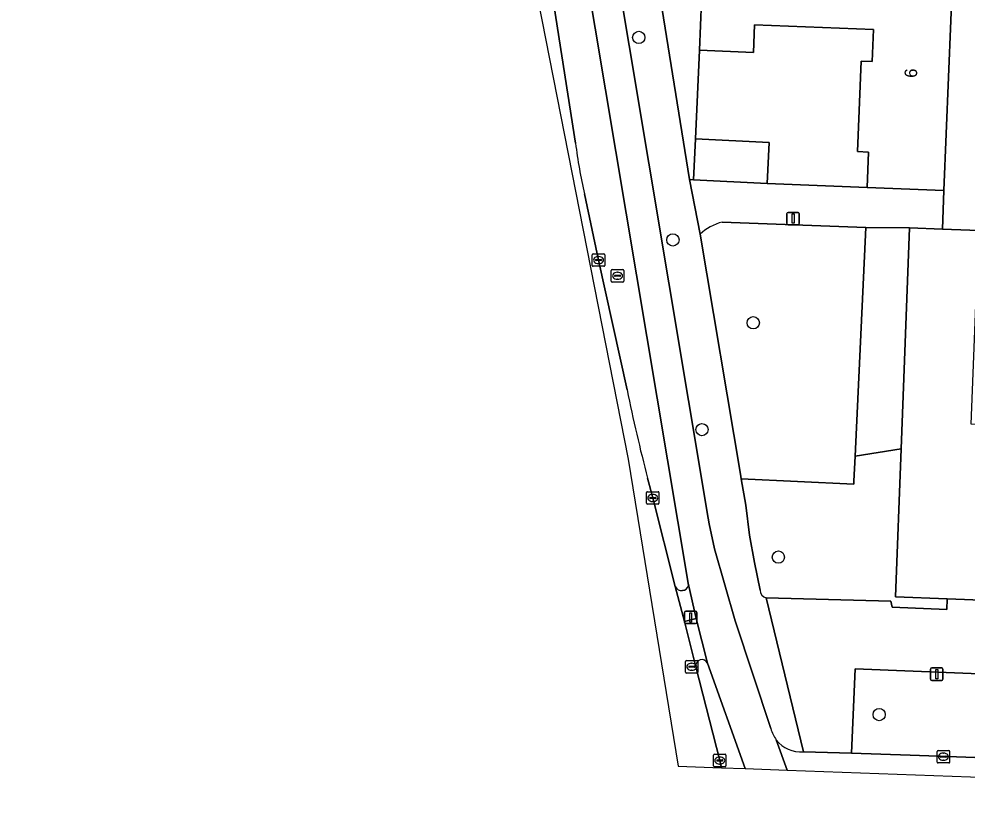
# Model space of a CAD drawing. Extents: x 160786 to 161429, y 386828 to 387485.
# Drawn here: x 160835.1 to 160910.9, y 386876.8 to 386939.1 of the extents above; entities that cross this region are included whole.
import ezdxf

# ---------------------------------------------------------------- set-up
doc = ezdxf.new("R2010")
doc.units = 0
for name, color, linetype in [('IMGEO_Berm_groen', 7, 'Continuous'), ('IMGEO_Boom', 7, 'Continuous'), ('IMGEO_Erf', 7, 'Continuous'), ('IMGEO_Fietspad_gesloten', 7, 'Continuous'), ('IMGEO_Gemengd_bos', 7, 'Continuous'), ('IMGEO_Groenvoorziening', 7, 'Continuous'), ('IMGEO_Kolk', 7, 'Continuous'), ('IMGEO_Lichtmast', 7, 'Continuous'), ('IMGEO_Pand', 7, 'Continuous'), ('IMGEO_Pand_nummerreeks', 7, 'Continuous'), ('IMGEO_Rijbaan_lokaal_gesloten', 7, 'Continuous'), ('IMGEO_Rijbaan_lokaal_open', 7, 'Continuous'), ('IMGEO_Rioolput', 7, 'Continuous'), ('IMGEO_Verkeerseiland_groen', 7, 'Continuous'), ('IMGEO_Voetpad_open', 7, 'Continuous')]:
    doc.layers.add(name, color=color, linetype=linetype)

msp = doc.modelspace()

# ---------------------------------------------------------------- linework, layer by layer
at = {"layer": 'IMGEO_Berm_groen'}
for points in [[(160853.062, 387110.484), (160851.138, 387110.182), (160853.309, 387096.223), (160856.379, 387076.926), (160859.546, 387056.691), (160859.681, 387055.675), (160862.708, 387036.399), (160865.895, 387016.125), (160868.779, 386997.867), (160871.804, 386978.576), (160875.005, 386958.317), (160877.871, 386940.035), (160879.571, 386929.147)], [(160888.591, 386893.971), (160877.014, 386963.019), (160869.397, 387009.674), (160868.629, 387014.226)], [(160880.3, 386925.088), (160881.417, 386919.808), (160883.704, 386909.426)], [(160885.339, 386902.375), (160885.745, 386900.792), (160887.542, 386893.727)], [(160888.118, 386893.384), (160888.277, 386893.425)]]:
    msp.add_lwpolyline(points, dxfattribs=at)
for centre, radius, start, end in [((160920.701, 386934.439), 41.469, 187.3317, 193.03195), ((160998.879, 386932.418), 117.447, 191.28934, 194.82093), ((160888.064, 386893.948), 0.567, 202.98076, 275.47282), ((160888.119, 386893.879), 0.481, 289.16481, 11.0295)]:
    msp.add_arc(centre, radius, start, end, dxfattribs=at)
at = {"layer": 'IMGEO_Boom'}
for centre in [(160884.631, 386937.6), (160887.359, 386921.413), (160893.786, 386914.794), (160889.685, 386906.252), (160895.789, 386896.069), (160903.85, 386883.476)]:
    msp.add_circle(centre, 0.489, dxfattribs=at)
at = {"layer": 'IMGEO_Erf'}
msp.add_lwpolyline([(160902.885, 386925.611), (160903, 386928.435), (160902.111, 386928.471), (160902.406, 386935.7), (160903.294, 386935.664), (160903.399, 386938.23), (160893.884, 386938.617), (160893.794, 386936.397), (160889.479, 386936.573), (160889.166, 386929.507), (160895.053, 386929.214), (160894.89, 386925.934)], close=True, dxfattribs=at)
at = {"layer": 'IMGEO_Fietspad_gesloten'}
for points in [[(160895.192, 386882.357), (160892.332, 386890.984), (160890.69, 386896.733), (160890.27, 386898.714), (160890.17, 386899.184), (160874.389, 386993.578), (160868.406, 387032.171), (160836.614, 387234.349), (160835.892, 387241.342), (160835.079, 387254.335)], [(160868.629, 387014.226), (160869.397, 387009.674), (160877.014, 386963.019), (160888.591, 386893.971), (160889.215, 386891.168), (160890.132, 386887.586), (160893.132, 386879.162), (160896.482, 386879.04)], [(160889.215, 386891.168), (160888.293, 386890.931), (160889.201, 386887.3)], [(160890.132, 386887.586), (160889.215, 386891.168)], [(160896.482, 386879.04), (160895.626, 386881.457)], [(160895.626, 386881.457), (160896.482, 386879.04), (160958.056, 386876.81)], [(160958.056, 386876.81), (160958.056, 386876.81), (160958.141, 386878.363), (160906.34, 386880.231), (160901.631, 386880.401), (160897.79, 386880.501)]]:
    msp.add_lwpolyline(points, dxfattribs=at)
for centre, radius, start, end in [((160889.684, 386887.385), 0.491, 24.15042, 190.00314), ((160897.591, 386882.959), 2.473, 194.08911, 217.39969), ((160897.58, 386882.954), 2.462, 217.44673, 274.88403)]:
    msp.add_arc(centre, radius, start, end, dxfattribs=at)
at = {"layer": 'IMGEO_Gemengd_bos'}
msp.add_lwpolyline([(160906.266, 386922.386), (160902.777, 386922.409), (160901.921, 386904.134), (160905.605, 386904.718)], close=True, dxfattribs=at)
at = {"layer": 'IMGEO_Groenvoorziening'}
for points in [[(160885.382, 386946.825), (160888.698, 386926.241), (160889.003, 386926.226), (160889.166, 386929.507), (160889.479, 386936.573), (160889.803, 386944.505), (160890.498, 386956.639), (160883.927, 386955.541)], [(160906.34, 386880.231), (160958.141, 386878.363), (160958.568, 386878.357), (160958.881, 386884.85), (160901.922, 386887.128), (160901.631, 386880.401)]]:
    msp.add_lwpolyline(points, close=True, dxfattribs=at)
for points in [[(160902.777, 386922.409), (160891.297, 386922.842)], [(160889.526, 386921.865), (160892.761, 386902.682), (160892.82, 386902.33), (160901.817, 386901.908), (160901.828, 386902.147), (160901.921, 386904.134), (160902.777, 386922.409)], [(160905.605, 386904.718), (160901.921, 386904.134), (160901.828, 386902.147), (160901.817, 386901.908), (160892.82, 386902.33), (160893.178, 386900.21), (160893.47, 386897.821), (160893.879, 386895.647), (160894.345, 386893.433)], [(160894.82, 386892.811), (160904.788, 386892.54), (160904.878, 386892.055), (160909.246, 386891.888), (160909.279, 386892.738), (160905.163, 386892.892), (160905.605, 386904.718)]]:
    msp.add_lwpolyline(points, dxfattribs=at)
for centre, radius, start, end in [((160892.334, 386918.868), 4.107, 104.62872, 133.13931), ((160894.951, 386893.404), 0.607, 177.21762, 257.51783)]:
    msp.add_arc(centre, radius, start, end, dxfattribs=at)
at = {"layer": 'IMGEO_Kolk'}
for p, q in [((160880.916, 386919.382), (160880.916, 386920.234)), ((160880.991, 386920.308), (160881.843, 386920.308)), ((160881.917, 386920.234), (160881.917, 386919.382)), ((160881.175, 386919.802), (160881.175, 386919.814)), ((160881.613, 386919.765), (160881.215, 386919.765)), ((160881.218, 386919.851), (160881.616, 386919.851)), ((160881.427, 386919.528), (160881.402, 386919.528)), ((160881.404, 386920.088), (160881.429, 386920.088)), ((160881.659, 386919.814), (160881.659, 386919.802)), ((160881.843, 386919.308), (160880.991, 386919.308)), ((160885.319, 386901.292), (160886.171, 386901.292)), ((160885.244, 386900.366), (160885.244, 386901.218)), ((160885.503, 386900.786), (160885.503, 386900.798)), ((160885.941, 386900.749), (160885.543, 386900.749)), ((160885.546, 386900.835), (160885.944, 386900.835)), ((160885.732, 386901.072), (160885.757, 386901.072)), ((160885.987, 386900.798), (160885.987, 386900.786)), ((160886.245, 386901.218), (160886.245, 386900.366)), ((160886.171, 386900.292), (160885.319, 386900.292)), ((160885.755, 386900.512), (160885.73, 386900.512)), ((160888.362, 386886.876), (160888.362, 386887.728)), ((160888.437, 386887.802), (160889.289, 386887.802)), ((160889.363, 386887.728), (160889.363, 386886.876)), ((160888.621, 386887.296), (160888.621, 386887.308)), ((160889.059, 386887.259), (160888.661, 386887.259)), ((160888.664, 386887.345), (160889.062, 386887.345)), ((160888.873, 386887.022), (160888.848, 386887.022)), ((160888.85, 386887.582), (160888.875, 386887.582)), ((160889.105, 386887.308), (160889.105, 386887.296)), ((160889.289, 386886.802), (160888.437, 386886.802)), ((160890.602, 386879.382), (160890.602, 386880.234)), ((160890.677, 386880.308), (160891.529, 386880.308)), ((160891.09, 386880.088), (160891.115, 386880.088)), ((160891.603, 386880.234), (160891.603, 386879.382)), ((160908.484, 386879.688), (160908.484, 386880.54)), ((160908.559, 386880.614), (160909.411, 386880.614)), ((160908.743, 386880.108), (160908.743, 386880.12)), ((160909.181, 386880.071), (160908.783, 386880.071)), ((160908.786, 386880.157), (160909.184, 386880.157)), ((160908.972, 386880.394), (160908.997, 386880.394)), ((160909.227, 386880.12), (160909.227, 386880.108)), ((160909.485, 386880.54), (160909.485, 386879.688)), ((160891.529, 386879.308), (160890.677, 386879.308)), ((160890.861, 386879.802), (160890.861, 386879.814)), ((160891.299, 386879.765), (160890.901, 386879.765)), ((160890.904, 386879.851), (160891.302, 386879.851)), ((160891.113, 386879.528), (160891.088, 386879.528)), ((160891.345, 386879.814), (160891.345, 386879.802)), ((160909.411, 386879.614), (160908.559, 386879.614)), ((160908.995, 386879.834), (160908.97, 386879.834))]:
    msp.add_line(p, q, dxfattribs=at)
for points in [[(160880.916, 386919.382), (160880.916, 386920.234)], [(160880.991, 386920.308), (160881.843, 386920.308)], [(160881.917, 386920.234), (160881.917, 386919.382)], [(160881.843, 386919.308), (160880.991, 386919.308)], [(160885.319, 386901.292), (160886.171, 386901.292)], [(160885.244, 386900.366), (160885.244, 386901.218)], [(160886.245, 386901.218), (160886.245, 386900.366)], [(160886.171, 386900.292), (160885.319, 386900.292)], [(160888.362, 386886.876), (160888.362, 386887.728)], [(160888.437, 386887.802), (160889.289, 386887.802)], [(160889.363, 386887.728), (160889.363, 386886.876)], [(160889.289, 386886.802), (160888.437, 386886.802)], [(160890.602, 386879.382), (160890.602, 386880.234)], [(160890.677, 386880.308), (160891.529, 386880.308)], [(160891.603, 386880.234), (160891.603, 386879.382)], [(160908.484, 386879.688), (160908.484, 386880.54)], [(160908.559, 386880.614), (160909.411, 386880.614)], [(160909.485, 386880.54), (160909.485, 386879.688)], [(160891.529, 386879.308), (160890.677, 386879.308)], [(160909.411, 386879.614), (160908.559, 386879.614)]]:
    msp.add_lwpolyline(points, dxfattribs=at)
for centre, radius, start, end in [((160880.993, 386920.232), 0.0765, 91.55205, 178.44795), ((160880.993, 386920.232), 0.0765, 91.55205, 178.44795), ((160881.841, 386920.232), 0.0765, 1.55205, 88.44795), ((160881.841, 386920.232), 0.0765, 1.55205, 88.44795), ((160881.215, 386919.811), 0.0403, 85.87752, 175.75265), ((160881.212, 386919.801), 0.0366, 178.93798, 274.71019), ((160881.616, 386919.808), 0.043, 264.86636, 352.45326), ((160881.62, 386919.813), 0.0386, 1.73085, 96.63898), ((160880.993, 386919.384), 0.0765, 181.55205, 268.44795), ((160880.993, 386919.384), 0.0765, 181.55205, 268.44795), ((160881.841, 386919.384), 0.0765, 271.55205, 358.44795), ((160881.841, 386919.384), 0.0765, 271.55205, 358.44795), ((160885.321, 386901.216), 0.0765, 91.55205, 178.44795), ((160885.321, 386901.216), 0.0765, 91.55205, 178.44795), ((160886.169, 386901.216), 0.0765, 1.55205, 88.44795), ((160886.169, 386901.216), 0.0765, 1.55205, 88.44795), ((160885.543, 386900.795), 0.0403, 85.87752, 175.75265), ((160885.54, 386900.785), 0.0366, 178.93798, 274.71019), ((160885.944, 386900.792), 0.043, 264.86636, 352.45326), ((160885.948, 386900.797), 0.0386, 1.73085, 96.63898), ((160885.321, 386900.368), 0.0765, 181.55205, 268.44795), ((160885.321, 386900.368), 0.0765, 181.55205, 268.44795), ((160886.169, 386900.368), 0.0765, 271.55205, 358.44795), ((160886.169, 386900.368), 0.0765, 271.55205, 358.44795), ((160888.439, 386887.726), 0.0765, 91.55205, 178.44795), ((160888.439, 386887.726), 0.0765, 91.55205, 178.44795), ((160889.287, 386887.726), 0.0765, 1.55205, 88.44795), ((160889.287, 386887.726), 0.0765, 1.55205, 88.44795), ((160888.661, 386887.305), 0.0403, 85.87752, 175.75265), ((160888.658, 386887.295), 0.0366, 178.93798, 274.71019), ((160889.062, 386887.302), 0.043, 264.86636, 352.45326), ((160889.066, 386887.307), 0.0386, 1.73085, 96.63898), ((160888.439, 386886.878), 0.0765, 181.55205, 268.44795), ((160888.439, 386886.878), 0.0765, 181.55205, 268.44795), ((160889.287, 386886.878), 0.0765, 271.55205, 358.44795), ((160889.287, 386886.878), 0.0765, 271.55205, 358.44795), ((160890.679, 386880.232), 0.0765, 91.55205, 178.44795), ((160890.679, 386880.232), 0.0765, 91.55205, 178.44795), ((160891.527, 386880.232), 0.0765, 1.55205, 88.44795), ((160891.527, 386880.232), 0.0765, 1.55205, 88.44795), ((160908.561, 386880.538), 0.0765, 91.55205, 178.44795), ((160908.561, 386880.538), 0.0765, 91.55205, 178.44795), ((160908.783, 386880.117), 0.0403, 85.87752, 175.75265), ((160908.78, 386880.107), 0.0366, 178.93798, 274.71019), ((160909.184, 386880.114), 0.043, 264.86636, 352.45326), ((160909.188, 386880.119), 0.0386, 1.73085, 96.63898), ((160909.409, 386880.538), 0.0765, 1.55205, 88.44795), ((160909.409, 386880.538), 0.0765, 1.55205, 88.44795), ((160890.679, 386879.384), 0.0765, 181.55205, 268.44795), ((160890.679, 386879.384), 0.0765, 181.55205, 268.44795), ((160890.901, 386879.811), 0.0403, 85.87752, 175.75265), ((160890.898, 386879.801), 0.0366, 178.93798, 274.71019), ((160891.302, 386879.808), 0.043, 264.86636, 352.45326), ((160891.306, 386879.813), 0.0386, 1.73085, 96.63898), ((160891.527, 386879.384), 0.0765, 271.55205, 358.44795), ((160891.527, 386879.384), 0.0765, 271.55205, 358.44795), ((160908.561, 386879.69), 0.0765, 181.55205, 268.44795), ((160908.561, 386879.69), 0.0765, 181.55205, 268.44795), ((160909.409, 386879.69), 0.0765, 271.55205, 358.44795), ((160909.409, 386879.69), 0.0765, 271.55205, 358.44795)]:
    msp.add_arc(centre, radius, start, end, dxfattribs=at)
for centre, major_axis, ratio, start_param, end_param in [((160881.403, 386919.808), (-0.387, 0.002), 0.722429, 4.712389, 7.853982), ((160881.428, 386919.808), (-0.39, 0.002), 0.717154, 1.570796, 4.712389), ((160885.731, 386900.792), (-0.387, 0.002), 0.722429, 4.712389, 7.853982), ((160885.756, 386900.792), (-0.39, 0.002), 0.717154, 1.570796, 4.712389), ((160888.849, 386887.302), (-0.387, 0.002), 0.722429, 4.712389, 7.853982), ((160888.874, 386887.302), (-0.39, 0.002), 0.717154, 1.570796, 4.712389), ((160891.089, 386879.808), (-0.387, 0.002), 0.722429, 4.712389, 7.853982), ((160891.114, 386879.808), (-0.39, 0.002), 0.717154, 1.570796, 4.712389), ((160908.971, 386880.114), (-0.387, 0.002), 0.722429, 4.712389, 7.853982), ((160908.996, 386880.114), (-0.39, 0.002), 0.717154, 1.570796, 4.712389)]:
    msp.add_ellipse(centre, major_axis=major_axis, ratio=ratio, start_param=start_param, end_param=end_param, dxfattribs=at)
at = {"layer": 'IMGEO_Lichtmast'}
for p, q in [((160896.475, 386922.72), (160896.475, 386923.52)), ((160896.475, 386923.52), (160896.475, 386922.72)), ((160896.575, 386923.62), (160897.365, 386923.62)), ((160897.365, 386923.62), (160896.575, 386923.62)), ((160897.465, 386923.52), (160897.465, 386922.72)), ((160897.465, 386922.72), (160897.465, 386923.52)), ((160897.365, 386922.62), (160896.575, 386922.62)), ((160896.575, 386922.62), (160897.365, 386922.62)), ((160888.282, 386890.846), (160888.282, 386891.646)), ((160888.282, 386891.646), (160888.282, 386890.846)), ((160888.382, 386891.746), (160889.172, 386891.746)), ((160889.172, 386891.746), (160888.382, 386891.746)), ((160889.272, 386891.646), (160889.272, 386890.846)), ((160889.272, 386890.846), (160889.272, 386891.646)), ((160889.172, 386890.746), (160888.382, 386890.746)), ((160888.382, 386890.746), (160889.172, 386890.746)), ((160907.957, 386886.313), (160907.957, 386887.113)), ((160907.957, 386887.113), (160907.957, 386886.313)), ((160908.057, 386887.213), (160908.847, 386887.213)), ((160908.847, 386887.213), (160908.057, 386887.213)), ((160908.947, 386887.113), (160908.947, 386886.313)), ((160908.947, 386886.313), (160908.947, 386887.113)), ((160908.847, 386886.213), (160908.057, 386886.213)), ((160908.057, 386886.213), (160908.847, 386886.213))]:
    msp.add_line(p, q, dxfattribs=at)
for points in [[(160896.895, 386923.495), (160897.045, 386923.495), (160897.045, 386922.745), (160896.895, 386922.745), (160896.895, 386923.495)], [(160888.702, 386891.621), (160888.852, 386891.621), (160888.852, 386890.871), (160888.702, 386890.871), (160888.702, 386891.621)], [(160908.377, 386887.088), (160908.527, 386887.088), (160908.527, 386886.338), (160908.377, 386886.338), (160908.377, 386887.088)]]:
    msp.add_lwpolyline(points, dxfattribs=at)
for centre, start, end in [((160896.575, 386923.52), 90, 180), ((160896.575, 386923.52), 90, 180), ((160897.365, 386923.52), 0, 90), ((160897.365, 386923.52), 360, 90), ((160896.575, 386922.72), 180, 270), ((160896.575, 386922.72), 180, 270), ((160897.365, 386922.72), 270, 0), ((160897.365, 386922.72), 270, 0), ((160888.382, 386891.646), 90, 180), ((160888.382, 386891.646), 90, 180), ((160889.172, 386891.646), 0, 90), ((160889.172, 386891.646), 360, 90), ((160888.382, 386890.846), 180, 270), ((160888.382, 386890.846), 180, 270), ((160889.172, 386890.846), 270, 0), ((160889.172, 386890.846), 270, 0), ((160908.057, 386887.113), 90, 180), ((160908.057, 386887.113), 90, 180), ((160908.847, 386887.113), 0, 90), ((160908.847, 386887.113), 360, 90), ((160908.057, 386886.313), 180, 270), ((160908.057, 386886.313), 180, 270), ((160908.847, 386886.313), 270, 0), ((160908.847, 386886.313), 270, 0)]:
    msp.add_arc(centre, 0.1, start, end, dxfattribs=at)
at = {"layer": 'IMGEO_Pand'}
for points in [[(160909.763, 386943.521), (160909.77, 386943.692), (160893.187, 386944.367), (160889.803, 386944.505), (160889.479, 386936.573), (160893.794, 386936.397), (160893.884, 386938.617), (160903.399, 386938.23), (160903.294, 386935.664), (160902.406, 386935.7), (160902.111, 386928.471), (160903, 386928.435), (160902.885, 386925.611), (160909.024, 386925.361)], [(160894.89, 386925.934), (160895.053, 386929.214), (160889.166, 386929.507), (160889.003, 386926.226)], [(160923.453, 386902.191), (160920.218, 386902.312), (160920.128, 386899.914), (160913.343, 386900.168), (160913.584, 386906.612), (160911.21, 386906.701), (160911.565, 386916.192), (160913.751, 386916.11), (160913.66, 386913.67), (160920.976, 386913.397), (160921.234, 386913.387), (160923.868, 386913.289), (160923.959, 386915.728), (160923.996, 386916.72), (160924.183, 386921.716), (160908.899, 386922.288), (160906.266, 386922.386), (160905.605, 386904.718), (160905.163, 386892.892), (160909.279, 386892.738), (160912.732, 386892.609), (160923.082, 386892.222)]]:
    msp.add_lwpolyline(points, close=True, dxfattribs=at)
at = {"layer": 'IMGEO_Rijbaan_lokaal_gesloten'}
for points in [[(160841.78, 387131.053), (160851.673, 387075.841), (160869.094, 386978.618), (160883.793, 386903.906), (160887.77, 386879.356), (160891.251, 386879.23), (160891.103, 386879.808), (160889.201, 386887.3), (160888.293, 386890.931), (160887.542, 386893.727), (160885.745, 386900.792), (160885.339, 386902.375)], [(160879.571, 386929.147), (160877.871, 386940.035), (160875.005, 386958.317), (160871.804, 386978.576), (160868.779, 386997.867), (160865.895, 387016.125), (160862.708, 387036.399), (160859.681, 387055.675), (160859.546, 387056.691), (160856.379, 387076.926), (160853.309, 387096.223), (160851.138, 387110.182)], [(160883.704, 386909.426), (160881.417, 386919.808), (160880.3, 386925.088)]]:
    msp.add_lwpolyline(points, dxfattribs=at)
for centre, radius, start, end in [((160920.701, 386934.439), 41.469, 187.3317, 193.03195), ((160998.879, 386932.418), 117.447, 191.28934, 194.82093)]:
    msp.add_arc(centre, radius, start, end, dxfattribs=at)
at = {"layer": 'IMGEO_Rijbaan_lokaal_open'}
msp.add_lwpolyline([(160950.247, 386936.098), (160950.494, 386941.959), (160947.593, 386942.07), (160909.763, 386943.521), (160909.024, 386925.361), (160908.899, 386922.288), (160924.183, 386921.716), (160939.56, 386921.141), (160942.121, 386921.036), (160965.405, 386920.165), (160967.922, 386920.071), (160968.031, 386922.765), (160970.467, 386922.647), (160978.3, 386922.336), (160979.942, 386922.265), (160980.09, 386927.898), (160977.011, 386928.093), (160956.943, 386928.854)], dxfattribs=at)
at = {"layer": 'IMGEO_Rioolput'}
for p, q in [((160882.433, 386918.124), (160882.433, 386918.976)), ((160882.508, 386919.05), (160883.36, 386919.05)), ((160882.921, 386918.83), (160882.946, 386918.83)), ((160883.434, 386918.976), (160883.434, 386918.124)), ((160883.36, 386918.05), (160882.508, 386918.05)), ((160882.692, 386918.544), (160882.692, 386918.556)), ((160883.13, 386918.507), (160882.732, 386918.507)), ((160882.735, 386918.593), (160883.133, 386918.593)), ((160882.944, 386918.27), (160882.919, 386918.27)), ((160883.176, 386918.556), (160883.176, 386918.544))]:
    msp.add_line(p, q, dxfattribs=at)
for points in [[(160882.433, 386918.124), (160882.433, 386918.976)], [(160882.508, 386919.05), (160883.36, 386919.05)], [(160883.434, 386918.976), (160883.434, 386918.124)], [(160883.36, 386918.05), (160882.508, 386918.05)]]:
    msp.add_lwpolyline(points, dxfattribs=at)
for centre, radius, start, end in [((160882.51, 386918.974), 0.0765, 91.55205, 178.44795), ((160882.51, 386918.974), 0.0765, 91.55205, 178.44795), ((160883.358, 386918.974), 0.0765, 1.55205, 88.44795), ((160883.358, 386918.974), 0.0765, 1.55205, 88.44795), ((160882.51, 386918.126), 0.0765, 181.55205, 268.44795), ((160882.51, 386918.126), 0.0765, 181.55205, 268.44795), ((160882.732, 386918.553), 0.0403, 85.87752, 175.75265), ((160882.729, 386918.543), 0.0366, 178.93798, 274.71019), ((160883.133, 386918.55), 0.043, 264.86636, 352.45326), ((160883.137, 386918.555), 0.0386, 1.73085, 96.63898), ((160883.358, 386918.126), 0.0765, 271.55205, 358.44795), ((160883.358, 386918.126), 0.0765, 271.55205, 358.44795)]:
    msp.add_arc(centre, radius, start, end, dxfattribs=at)
for centre, major_axis, ratio, start_param, end_param in [((160882.92, 386918.55), (-0.387, 0.002), 0.722429, 4.712389, 7.853982), ((160882.945, 386918.55), (-0.39, 0.002), 0.717154, 1.570796, 4.712389)]:
    msp.add_ellipse(centre, major_axis=major_axis, ratio=ratio, start_param=start_param, end_param=end_param, dxfattribs=at)
at = {"layer": 'IMGEO_Verkeerseiland_groen'}
for points in [[(160889.201, 386887.3), (160891.103, 386879.808), (160891.251, 386879.23), (160893.132, 386879.162)], [(160893.132, 386879.162), (160890.132, 386887.586)]]:
    msp.add_lwpolyline(points, dxfattribs=at)
msp.add_arc((160889.684, 386887.385), 0.491, 24.15042, 190.00314, dxfattribs=at)
at = {"layer": 'IMGEO_Voetpad_open'}
for points in [[(160835.079, 387254.335), (160835.892, 387241.342), (160836.614, 387234.349), (160868.406, 387032.171), (160874.389, 386993.578), (160890.17, 386899.184), (160890.27, 386898.714), (160890.69, 386896.733), (160892.332, 386890.984), (160895.192, 386882.357)], [(160894.345, 386893.433), (160893.879, 386895.647), (160893.47, 386897.821), (160893.178, 386900.21), (160892.82, 386902.33), (160892.761, 386902.682), (160889.526, 386921.865), (160888.698, 386926.241), (160885.382, 386946.825), (160883.927, 386955.541), (160877.451, 386994.335), (160876.715, 386998.837), (160872.018, 387028.888), (160866.195, 387066.141), (160865.276, 387071.519), (160860.793, 387100.291), (160854.76, 387139.009), (160853.962, 387144.085), (160850.173, 387168.324), (160843.436, 387211.425)], [(160909.024, 386925.361), (160902.885, 386925.611), (160894.89, 386925.934), (160889.003, 386926.226), (160888.698, 386926.241), (160889.526, 386921.865)], [(160891.297, 386922.842), (160902.777, 386922.409), (160906.266, 386922.386), (160908.899, 386922.288), (160909.024, 386925.361)], [(160887.542, 386893.727), (160888.293, 386890.931), (160889.215, 386891.168), (160888.591, 386893.971)], [(160888.277, 386893.425), (160888.118, 386893.384)], [(160897.79, 386880.501), (160894.82, 386892.811)], [(160912.732, 386892.609), (160909.279, 386892.738), (160909.246, 386891.888), (160904.878, 386892.055), (160904.788, 386892.54), (160894.82, 386892.811), (160897.79, 386880.501), (160901.631, 386880.401), (160901.922, 386887.128), (160958.881, 386884.85)]]:
    msp.add_lwpolyline(points, dxfattribs=at)
for centre, radius, start, end in [((160892.334, 386918.868), 4.107, 104.62872, 133.13931), ((160888.064, 386893.948), 0.567, 202.98076, 275.47282), ((160888.119, 386893.879), 0.481, 289.16481, 11.0295), ((160894.951, 386893.404), 0.607, 177.21762, 257.51783), ((160897.591, 386882.959), 2.473, 194.08911, 217.39969), ((160897.58, 386882.954), 2.462, 217.44673, 274.88403)]:
    msp.add_arc(centre, radius, start, end, dxfattribs=at)

# ---------------------------------------------------------------- texts
at = {"layer": 'IMGEO_Pand_nummerreeks'}
msp.add_text('6', height=1, rotation=87.66957, dxfattribs=at).set_placement((160906.867, 386934.354))

doc.saveas('drawing.dxf')
